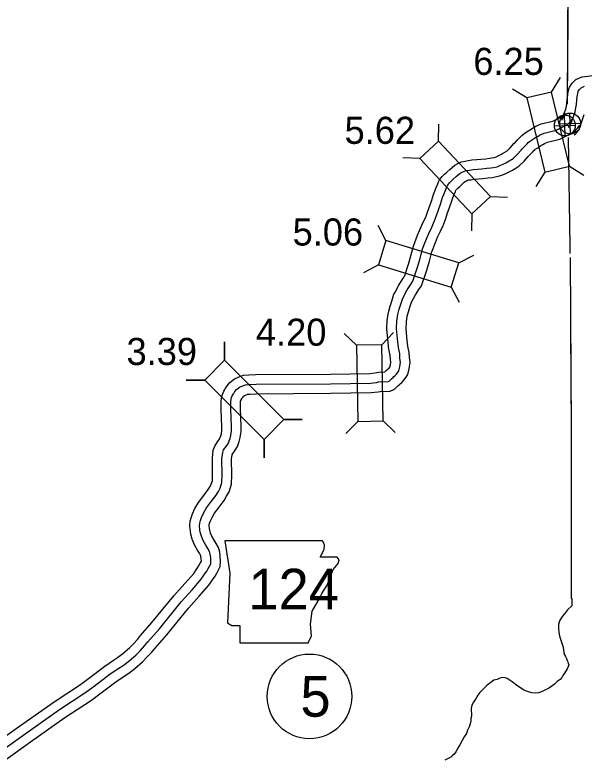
# Model space of a CAD drawing. Extents: x -83719 to 153526, y -11835 to 11446.
# Drawn here: x 978 to 1273.9, y 1192.9 to 1580.1 of the extents above; entities that cross this region are included whole.
import ezdxf

# ---------------------------------------------------------------- set-up
doc = ezdxf.new("R2010")
doc.units = 0
for name, color, linetype in [('Level 10', 7, 'Continuous'), ('Level 2', 7, 'Continuous'), ('Level 20', 7, 'Continuous'), ('Level 21', 7, 'Continuous'), ('Level 26', 7, 'Continuous'), ('Level 27', 7, 'Continuous'), ('Level 58', 7, 'Continuous'), ('Level 59', 7, 'Continuous')]:
    doc.layers.add(name, color=color, linetype=linetype)

msp = doc.modelspace()

# ---------------------------------------------------------------- linework, layer by layer
at = {"layer": 'Level 10'}
for points in [[(1262.36, 1525.46), (1262.76, 1526.52), (1263.61, 1528.96), (1264.34, 1531.06), (1264.68, 1532.75), (1264.93, 1534.17), (1265.13, 1536.3), (1265.39, 1538.38), (1265.63, 1540.32), (1266.27, 1542.62), (1267.7, 1544.66), (1269.66, 1546.5), (1272.85, 1547.88), (1297.78, 1550.88)], [(1257.61, 1524.92), (1258.96, 1525.65), (1260.83, 1526.45), (1261.37, 1526.7), (1261.68, 1526.86), (1262.11, 1527.13), (1262.48, 1527.48), (1262.95, 1527.93), (1263.16, 1528.13), (1263.6, 1528.71), (1264.09, 1529.28)], [(1268.81, 1517.81), (1269.63, 1518.48), (1271.1, 1520.27), (1272.16, 1523.12), (1273.05, 1525.67), (1274.01, 1528.42)], [(1180.45, 1444.1), (1182.57, 1450.53), (1183.9, 1454.85), (1185.19, 1459.97), (1187.36, 1465.61), (1188.56, 1468.5), (1190.14, 1471.98), (1191.57, 1474.98), (1192.52, 1477.54), (1193.32, 1479.94), (1194.51, 1483.33), (1195.66, 1486.82), (1196.33, 1488.53), (1196.97, 1490.41), (1197.8, 1492.29), (1198.25, 1493.35), (1198.8, 1494.42), (1200.14, 1496.15), (1201.38, 1497.41), (1202.52, 1498.4), (1204.05, 1499.83), (1205.23, 1500.88), (1206.66, 1501.97), (1208.31, 1502.92), (1210.22, 1503.68), (1212.04, 1504.16), (1213.71, 1504.37), (1215.51, 1504.71), (1218.15, 1504.89), (1220.18, 1505.07), (1222.76, 1505.35), (1224.76, 1505.6), (1226, 1505.79), (1227.26, 1506.04), (1228.16, 1506.37), (1229.59, 1507.06), (1230.95, 1507.71), (1231.52, 1508.03), (1233.91, 1509.52), (1235.5, 1511.03), (1237.43, 1513.2), (1238.16, 1513.99), (1239.13, 1514.94), (1239.85, 1515.75), (1240.65, 1516.61), (1241.51, 1517.44), (1242.53, 1518.32), (1244.31, 1519.45), (1246.03, 1520.64), (1247.5, 1521.47), (1248.83, 1522.22), (1251.51, 1523.47), (1257.61, 1524.93)], [(1261.26, 1515.52), (1263.32, 1516.64), (1264.83, 1517.29), (1265.81, 1517.73), (1266.76, 1518.24), (1268.26, 1519.19), (1269.34, 1520.2), (1269.86, 1520.7), (1270.64, 1521.44), (1271.37, 1522.41), (1271.67, 1522.75)], [(1189.4, 1439.29), (1192.1, 1447.49), (1193.54, 1452.15), (1194.74, 1456.95), (1196.65, 1461.91), (1197.73, 1464.52), (1199.21, 1467.76), (1200.78, 1471.07), (1201.96, 1474.22), (1202.78, 1476.71), (1203.98, 1480.1), (1205.08, 1483.45), (1205.72, 1485.1), (1206.3, 1486.77), (1206.97, 1488.31), (1207.28, 1489.03), (1207.7, 1489.57), (1208.24, 1490.13), (1209.21, 1490.97), (1210.79, 1492.44), (1211.59, 1493.15), (1212.21, 1493.63), (1212.68, 1493.9), (1213.35, 1494.17), (1213.93, 1494.32), (1215.26, 1494.48), (1216.78, 1494.77), (1218.93, 1494.92), (1221.17, 1495.12), (1223.92, 1495.42), (1226.11, 1495.69), (1227.73, 1495.94), (1229.99, 1496.39), (1232.08, 1497.16), (1233.9, 1498.04), (1235.59, 1498.83), (1236.67, 1499.46), (1240.05, 1501.57), (1242.68, 1504.06), (1244.83, 1506.48), (1245.35, 1507.04), (1246.37, 1508.04), (1247.22, 1508.99), (1247.8, 1509.61), (1248.27, 1510.07), (1248.5, 1510.27), (1249.83, 1511.11), (1251.35, 1512.16), (1252.4, 1512.76), (1253.39, 1513.31), (1254.82, 1513.98), (1261.28, 1515.53)], [(1172.02, 1409.81), (1171.42, 1416.99), (1171.6, 1421.44), (1172.14, 1425.46), (1173, 1428.71), (1173.87, 1431.29), (1175.01, 1434.93), (1175.46, 1435.71), (1177.51, 1439.69), (1179.82, 1443.27), (1180.43, 1444.06)], [(1181.99, 1410.64), (1181.44, 1417.21), (1181.58, 1420.58), (1181.97, 1423.51), (1182.58, 1425.82), (1183.38, 1428.19), (1184.24, 1430.91), (1186.18, 1434.68), (1187.99, 1437.49), (1189.39, 1439.29)], [(967.64, 1201.42), (980.42, 1210.52), (998.37, 1223.19), (1012.09, 1232.21), (1016.23, 1235.3), (1024.7, 1241.67), (1029.33, 1244.82), (1031.39, 1246.16), (1034.04, 1248.2), (1037.55, 1251.2), (1039.44, 1253.17), (1041.69, 1255.54), (1043.36, 1257.54), (1049.26, 1264.36), (1060.6, 1278.28), (1066.37, 1284.64), (1070.94, 1289.9), (1072.52, 1292.22), (1073.53, 1293.7), (1074.12, 1294.78), (1074.92, 1296.28), (1074.92, 1296.29), (1074.81, 1297.65), (1074.66, 1298.84), (1074.5, 1299.38), (1073.94, 1300.38), (1072.97, 1302.03), (1071.33, 1304.69), (1070.2, 1307.61), (1069.45, 1310.2), (1069.22, 1311.89), (1068.88, 1314.54), (1069.18, 1316.95), (1069.66, 1318.82), (1070.36, 1320.87), (1071.62, 1323.54), (1073.52, 1326.8), (1076.22, 1330.31), (1078.42, 1333.39), (1079.49, 1335.08), (1080.11, 1336.18), (1080.65, 1337.93), (1080.75, 1341.2), (1080.66, 1349.75), (1081.13, 1353.85), (1082.04, 1356.36), (1083.67, 1358.7), (1084.39, 1359.71), (1084.59, 1360.09), (1084.76, 1360.51), (1085.09, 1361.39), (1085.34, 1362.42), (1085.6, 1364.31), (1085.58, 1366.06), (1085.29, 1375.06), (1085.23, 1377.2), (1085.25, 1379.23), (1085.41, 1381.12), (1085.84, 1382.91), (1086.58, 1384.5), (1087.16, 1385.41), (1087.37, 1385.85), (1088.32, 1387.38), (1089.71, 1389.04), (1092.21, 1391), (1094.95, 1392.13), (1096.89, 1392.92), (1099.6, 1392.99), (1103.28, 1393.24), (1142, 1393.45), (1162.58, 1393.81), (1165.11, 1394.08), (1166.07, 1394.32), (1168.27, 1394.59), (1170.2, 1394.51), (1170.44, 1394.72), (1171.21, 1395.41), (1171.81, 1395.98), (1172.3, 1396.36), (1172.49, 1396.58), (1172.89, 1397.11), (1173.2, 1398.25), (1173.4, 1399.63), (1173.21, 1401.11), (1173.1, 1403.36), (1172.43, 1406.36), (1172.04, 1409.63)], [(973.28, 1193.16), (986.2, 1202.37), (1004, 1214.92), (1017.84, 1224.02), (1022.22, 1227.3), (1030.52, 1233.53), (1034.88, 1236.49), (1037.18, 1238), (1040.34, 1240.43), (1044.42, 1243.92), (1046.67, 1246.27), (1049.16, 1248.89), (1050.98, 1251.07), (1056.92, 1257.93), (1068.18, 1271.76), (1073.85, 1278), (1078.88, 1283.79), (1080.78, 1286.59), (1082.06, 1288.47), (1082.91, 1290.01), (1084.78, 1293.49), (1084.95, 1296.42), (1084.76, 1298.72), (1084.48, 1300.86), (1083.8, 1303.26), (1082.6, 1305.38), (1081.54, 1307.18), (1080.33, 1309.15), (1079.68, 1310.82), (1079.26, 1312.29), (1079.13, 1313.2), (1078.96, 1314.55), (1079.03, 1315.08), (1079.25, 1315.96), (1079.65, 1317.12), (1080.47, 1318.88), (1081.84, 1321.2), (1084.26, 1324.36), (1086.72, 1327.81), (1088.07, 1329.95), (1089.35, 1332.2), (1090.61, 1336.27), (1090.75, 1341.1), (1090.67, 1349.23), (1090.93, 1351.55), (1090.99, 1351.72), (1091.85, 1352.94), (1092.9, 1354.42), (1093.68, 1355.86), (1094.09, 1356.91), (1094.67, 1358.44), (1095.18, 1360.56), (1095.61, 1363.69), (1095.58, 1366.28), (1095.28, 1375.36), (1095.23, 1377.29), (1095.24, 1378.74), (1095.31, 1379.51), (1095.33, 1379.6), (1095.37, 1379.69), (1095.91, 1380.53), (1096.15, 1381.03), (1096.45, 1381.51), (1096.7, 1381.81), (1097.3, 1382.28), (1098.74, 1382.87), (1098.98, 1382.97), (1100.07, 1383), (1103.64, 1383.24), (1142.12, 1383.45), (1163.2, 1383.82), (1166.85, 1384.21), (1167.88, 1384.46), (1168.67, 1384.56), (1172.82, 1384.39), (1175.35, 1385.7), (1177.12, 1387.28), (1178, 1388.07), (1178.32, 1388.38), (1179.15, 1389.02), (1180.27, 1390.28), (1181.44, 1391.85), (1182.2, 1393.26), (1183.01, 1396.19), (1183.49, 1399.56), (1183.18, 1402.01), (1183.04, 1404.7), (1182.3, 1408.03), (1181.97, 1410.83)]]:
    msp.add_lwpolyline(points, dxfattribs=at)
at = {"layer": 'Level 2'}
for points in [[(1621.3, 1807.8), (1606.36, 1807.91), (1581.42, 1808.09), (1533.07, 1808.42), (1444.66, 1807.1), (1443.89, 1807.15), (1354.56, 1806.81), (1353.29, 1806.81), (1268.55, 1805.54), (1266.85, 1805.47), (1264.9, 1720.81), (1265.66, 1632.13), (1265.22, 1545.63)], [(1321.85, 1806.34), (1268.55, 1805.54), (1266.85, 1805.47), (1264.9, 1720.81), (1265.66, 1632.13), (1265.16, 1533.69)], [(1265.6, 1516.42), (1266.41, 1459.84), (1266.53, 1456.18)], [(1265.6, 1516.42), (1266.41, 1459.84), (1266.53, 1456.18)], [(1266.63, 1453.96), (1267.21, 1364.85), (1267.12, 1276.85), (1267.52, 1276.86), (1267.51, 1273.02), (1265.32, 1270.86), (1263.7, 1268.88), (1262.57, 1267.41), (1261.19, 1265.24), (1260.56, 1263.35), (1260.52, 1261.14), (1260.68, 1259.68), (1260.86, 1258.04), (1261.43, 1256.25), (1261.97, 1254.66), (1262.44, 1253.16), (1262.98, 1251.6), (1263.19, 1250), (1263.41, 1248.84), (1263.71, 1247.64), (1264.27, 1246.62), (1264.76, 1245.69), (1265.12, 1244.66), (1265.4, 1243.84), (1265.69, 1243.21), (1265.91, 1242.38), (1265.69, 1241.53), (1265.15, 1240.35), (1263.67, 1238.04), (1262.8, 1236.82), (1262.36, 1235.8), (1261.48, 1234.81), (1259.9, 1233.71), (1258.43, 1232.33), (1257.16, 1231.23), (1255.35, 1230.12), (1253.8, 1229.28), (1252.45, 1228.61), (1251.29, 1228.18), (1250.13, 1227.76), (1248.4, 1227.71), (1246.72, 1227.88), (1245.01, 1228.3), (1243.43, 1228.8), (1242.41, 1229.41), (1240.04, 1230.96), (1238.2, 1232.22), (1236.54, 1233.52), (1234.91, 1234.62), (1233.96, 1235.2), (1232.78, 1235.67), (1231.51, 1235.71), (1230.15, 1235.48), (1228.63, 1234.77), (1226.94, 1234.36), (1225.39, 1233.26), (1223.46, 1231.81), (1221.04, 1229.41), (1219.71, 1228.04), (1218.61, 1226.51), (1217.85, 1224.95), (1216.36, 1222.88), (1215.59, 1221.45), (1215.17, 1219.6), (1215.23, 1218.47), (1215.33, 1217.1), (1215.33, 1215.66), (1215.06, 1214.45), (1214.99, 1213.21), (1214.62, 1211.66), (1214.06, 1210.18), (1213.27, 1208.39), (1212.71, 1206.74), (1211.61, 1204.94), (1210.53, 1202.97), (1209.24, 1200.77), (1208.32, 1199.01), (1207.16, 1197.14), (1206.29, 1195.95), (1205.38, 1194.99), (1204.56, 1194.34), (1203.17, 1193.63), (1201.52, 1192.83)], [(1266.87, 1416.78), (1267.21, 1364.85), (1267.12, 1276.85), (1267.52, 1276.86), (1267.51, 1273.02), (1265.32, 1270.86), (1263.7, 1268.88), (1262.57, 1267.41), (1261.19, 1265.24), (1260.56, 1263.35), (1260.52, 1261.14), (1260.68, 1259.68), (1260.86, 1258.04), (1261.43, 1256.25), (1261.97, 1254.66), (1262.44, 1253.16), (1262.98, 1251.6), (1263.19, 1250), (1263.41, 1248.84), (1263.71, 1247.64), (1264.27, 1246.62), (1264.76, 1245.69), (1265.12, 1244.66), (1265.4, 1243.84), (1265.69, 1243.21), (1265.91, 1242.38), (1265.69, 1241.53), (1265.15, 1240.35), (1263.67, 1238.04), (1262.8, 1236.82), (1262.36, 1235.8), (1261.48, 1234.81), (1259.9, 1233.71), (1258.43, 1232.33), (1257.16, 1231.23), (1255.35, 1230.12), (1253.8, 1229.28), (1252.45, 1228.61), (1251.29, 1228.18), (1250.13, 1227.76), (1248.4, 1227.71), (1246.72, 1227.88), (1245.01, 1228.3), (1243.43, 1228.8), (1242.41, 1229.41), (1240.04, 1230.96), (1238.2, 1232.22), (1236.54, 1233.52), (1234.91, 1234.62), (1233.96, 1235.2), (1232.78, 1235.67), (1231.51, 1235.71), (1230.15, 1235.48), (1228.63, 1234.77), (1226.94, 1234.36), (1225.39, 1233.26), (1223.46, 1231.81), (1221.04, 1229.41), (1219.71, 1228.04), (1218.61, 1226.51), (1217.85, 1224.95), (1216.36, 1222.88), (1215.59, 1221.45), (1215.17, 1219.6), (1215.23, 1218.47), (1215.33, 1217.1), (1215.33, 1215.66), (1215.06, 1214.45), (1214.99, 1213.21), (1214.62, 1211.66), (1214.06, 1210.18), (1213.27, 1208.39), (1212.71, 1206.74), (1211.61, 1204.94), (1210.53, 1202.97), (1209.24, 1200.77), (1208.32, 1199.01), (1207.16, 1197.14), (1206.29, 1195.95), (1205.38, 1194.99), (1204.56, 1194.34), (1203.17, 1193.63), (1201.52, 1192.83)]]:
    msp.add_lwpolyline(points, dxfattribs=at)
at = {"layer": 'Level 20'}
for p, q in [((1257.01, 1540), (1261.61, 1547.5)), ((1244.17, 1536.93), (1236.67, 1541.53)), ((1198.13, 1514.57), (1198.41, 1523.37)), ((1188.5, 1505.54), (1179.71, 1505.83)), ((1266.23, 1501.49), (1273.73, 1496.89)), ((1253.4, 1498.42), (1248.79, 1490.92)), ((1225.21, 1485.68), (1234.01, 1485.4)), ((1215.59, 1476.65), (1215.3, 1467.86)), ((1170.88, 1462.84), (1166.76, 1470.61)), ((1208.72, 1451.18), (1216.5, 1455.29)), ((1166.99, 1450.22), (1159.21, 1446.11)), ((1204.84, 1438.56), (1208.95, 1430.78)), ((1155.55, 1408.49), (1149.22, 1414.6)), ((1168.75, 1408.72), (1174.86, 1415.04)), ((1156.23, 1368.89), (1150.12, 1362.57)), ((1169.43, 1369.12), (1175.76, 1363.01))]:
    msp.add_line(p, q, dxfattribs=at)
for points in [[(1244.17, 1536.93), (1253.4, 1498.42), (1266.23, 1501.49), (1257.01, 1540)], [(1188.5, 1505.54), (1215.59, 1476.65), (1225.21, 1485.68), (1198.13, 1514.57)], [(1208.72, 1451.18), (1170.88, 1462.84), (1166.99, 1450.22), (1204.84, 1438.56)], [(1067.05, 1390.33), (1076.7, 1390.33), (1107.5, 1359.54), (1107.51, 1349.89), (1107.5, 1359.54), (1117.77, 1369.81), (1127.41, 1369.81), (1117.77, 1369.81), (1086.96, 1400.6), (1086.96, 1410.25), (1086.96, 1400.6), (1076.7, 1390.33)], [(1169.43, 1369.12), (1168.75, 1408.72), (1155.55, 1408.49), (1156.23, 1368.89)]]:
    msp.add_lwpolyline(points, close=True, dxfattribs=at)
at = {"layer": 'Level 21'}
msp.add_lwpolyline([(1087.11, 1306.84), (1089.65, 1289.92), (1088.52, 1264.26), (1090.78, 1262.85), (1095.01, 1262.85), (1095.01, 1253.83), (1130.53, 1253.83), (1132.23, 1257.49), (1131.66, 1263.41), (1132.51, 1270.18), (1135.61, 1275.54), (1137.58, 1279.49), (1140.4, 1283.72), (1142.09, 1288.23), (1143.5, 1291.89), (1146.04, 1294.99), (1146.61, 1296.97), (1145.48, 1298.38), (1136.74, 1298.38), (1138.71, 1302.32), (1138.99, 1304.86), (1137.82, 1306.81)], close=True, dxfattribs=at)
at = {"layer": 'Level 26'}
for p, q in [((1264.02, 1517.22), (1263.77, 1528.07)), ((1266.77, 1518.23), (1266.52, 1529.08)), ((1258.47, 1522.52), (1269.32, 1522.77)), ((1261.22, 1523.53), (1272.07, 1523.78))]:
    msp.add_line(p, q, dxfattribs=at)
for centre in [(1263.89, 1522.65), (1266.64, 1523.66)]:
    msp.add_circle(centre, 5.43, dxfattribs=at)
at = {"layer": 'Level 27'}
msp.add_circle((1131.16, 1225.96), 22, dxfattribs=at)
at = {"layer": 'Level 59'}
for points in [[(1265.66, 1521.7), (1266.09, 1522.04), (1266.71, 1522.79), (1267.46, 1524.82), (1268.33, 1527.31), (1269.18, 1529.74), (1269.59, 1531.82), (1269.89, 1533.5), (1270.1, 1535.75), (1270.35, 1537.76), (1270.55, 1539.34), (1270.86, 1540.45), (1271.5, 1541.37), (1272.45, 1542.26), (1274.17, 1543)], [(1259.45, 1520.23), (1261.14, 1521.15), (1262.83, 1521.87), (1263.59, 1522.21), (1264.22, 1522.55), (1265.18, 1523.16), (1265.91, 1523.84), (1266.4, 1524.31), (1266.9, 1524.79), (1267.49, 1525.56), (1267.88, 1526.01)], [(1259.45, 1520.23), (1261.14, 1521.15), (1262.83, 1521.87), (1263.59, 1522.21), (1264.22, 1522.55), (1265.18, 1523.16), (1265.91, 1523.84), (1266.4, 1524.31), (1266.9, 1524.79), (1267.49, 1525.56), (1267.88, 1526.01)], [(1184.92, 1441.69), (1187.34, 1449.01), (1188.72, 1453.5), (1189.97, 1458.46), (1192.01, 1463.76), (1193.15, 1466.51), (1194.67, 1469.87), (1196.17, 1473.03), (1197.24, 1475.88), (1198.05, 1478.33), (1199.24, 1481.72), (1200.37, 1485.14), (1201.02, 1486.81), (1201.64, 1488.59), (1202.38, 1490.3), (1202.77, 1491.21), (1203.03, 1491.71), (1203.92, 1492.86), (1204.81, 1493.77), (1205.87, 1494.68), (1207.42, 1496.14), (1208.41, 1497.02), (1209.43, 1497.8), (1210.49, 1498.41), (1211.79, 1498.93), (1212.98, 1499.24), (1214.48, 1499.42), (1216.14, 1499.74), (1218.54, 1499.9), (1220.67, 1500.09), (1223.34, 1500.39), (1225.43, 1500.65), (1226.86, 1500.86), (1228.63, 1501.21), (1230.12, 1501.77), (1231.75, 1502.55), (1233.27, 1503.27), (1234.1, 1503.75), (1236.98, 1505.55), (1239.09, 1507.54), (1241.13, 1509.84), (1241.76, 1510.51), (1242.75, 1511.49), (1243.54, 1512.37), (1244.23, 1513.11), (1244.89, 1513.75), (1245.51, 1514.3), (1247.07, 1515.28), (1248.69, 1516.4), (1249.95, 1517.12), (1251.11, 1517.76), (1253.17, 1518.72), (1259.45, 1520.23)], [(1177, 1410.23), (1176.43, 1417.1), (1176.59, 1421.01), (1177.05, 1424.48), (1177.79, 1427.26), (1178.63, 1429.74), (1179.63, 1432.92), (1179.86, 1433.33), (1181.84, 1437.19), (1183.91, 1440.38), (1184.92, 1441.69)], [(970.46, 1197.29), (983.31, 1206.45), (1001.18, 1219.06), (1014.96, 1228.12), (1019.22, 1231.3), (1027.61, 1237.6), (1032.1, 1240.65), (1034.29, 1242.08), (1037.19, 1244.31), (1040.98, 1247.56), (1043.06, 1249.72), (1045.43, 1252.21), (1047.17, 1254.3), (1053.09, 1261.14), (1064.39, 1275.02), (1070.11, 1281.32), (1074.91, 1286.85), (1076.65, 1289.41), (1077.8, 1291.09), (1078.51, 1292.4), (1079.85, 1294.88), (1079.94, 1296.35), (1079.78, 1298.19), (1079.57, 1299.85), (1079.15, 1301.32), (1078.27, 1302.88), (1077.25, 1304.6), (1075.83, 1306.92), (1074.94, 1309.22), (1074.35, 1311.25), (1074.17, 1312.55), (1073.92, 1314.55), (1074.1, 1316.02), (1074.46, 1317.39), (1075, 1319), (1076.05, 1321.21), (1077.68, 1324), (1080.24, 1327.33), (1082.57, 1330.6), (1083.78, 1332.51), (1084.73, 1334.19), (1085.63, 1337.1), (1085.75, 1341.15), (1085.66, 1349.49), (1086.03, 1352.7), (1086.51, 1354.04), (1087.76, 1355.82), (1088.65, 1357.07), (1089.13, 1357.97), (1089.43, 1358.71), (1089.88, 1359.92), (1090.26, 1361.49), (1090.6, 1364), (1090.58, 1366.17), (1090.28, 1375.21), (1090.23, 1377.25), (1090.24, 1378.98), (1090.36, 1380.32), (1090.59, 1381.26), (1090.98, 1382.09), (1091.53, 1382.97), (1091.76, 1383.44), (1092.38, 1384.45), (1093.2, 1385.42), (1094.76, 1386.64), (1096.84, 1387.5), (1097.94, 1387.94), (1099.83, 1388), (1103.46, 1388.24), (1142.06, 1388.45), (1162.89, 1388.81), (1165.98, 1389.15), (1166.97, 1389.39), (1168.47, 1389.57), (1171.7, 1389.44), (1172.49, 1389.85), (1173.78, 1391), (1174.6, 1391.74), (1175.07, 1392.18), (1175.73, 1392.69), (1176.38, 1393.43), (1177.2, 1394.54), (1177.53, 1395.15), (1178.11, 1397.22), (1178.45, 1399.6), (1178.19, 1401.56), (1178.07, 1404.03), (1177.37, 1407.2), (1177, 1410.23)]]:
    msp.add_lwpolyline(points, dxfattribs=at)

# ---------------------------------------------------------------- texts
at = {"layer": 'Level 21'}
msp.add_text('124', height=21.12, dxfattribs=at).set_placement((1099.36, 1271.16))
at = {"layer": 'Level 27'}
msp.add_text('5', height=21.12, dxfattribs=at).set_placement((1126.43, 1215.4))
at = {"layer": 'Level 58'}
for s, p in [('6.25', (1216.3, 1548.92)), ('5.62', (1149.37, 1513.09)), ('5.06', (1122.37, 1460.25)), ('4.20', (1103.3, 1408.19)), ('3.39', (1036.02, 1398.17))]:
    msp.add_text(s, height=14.08, dxfattribs=at).set_placement(p)

doc.saveas('drawing.dxf')
